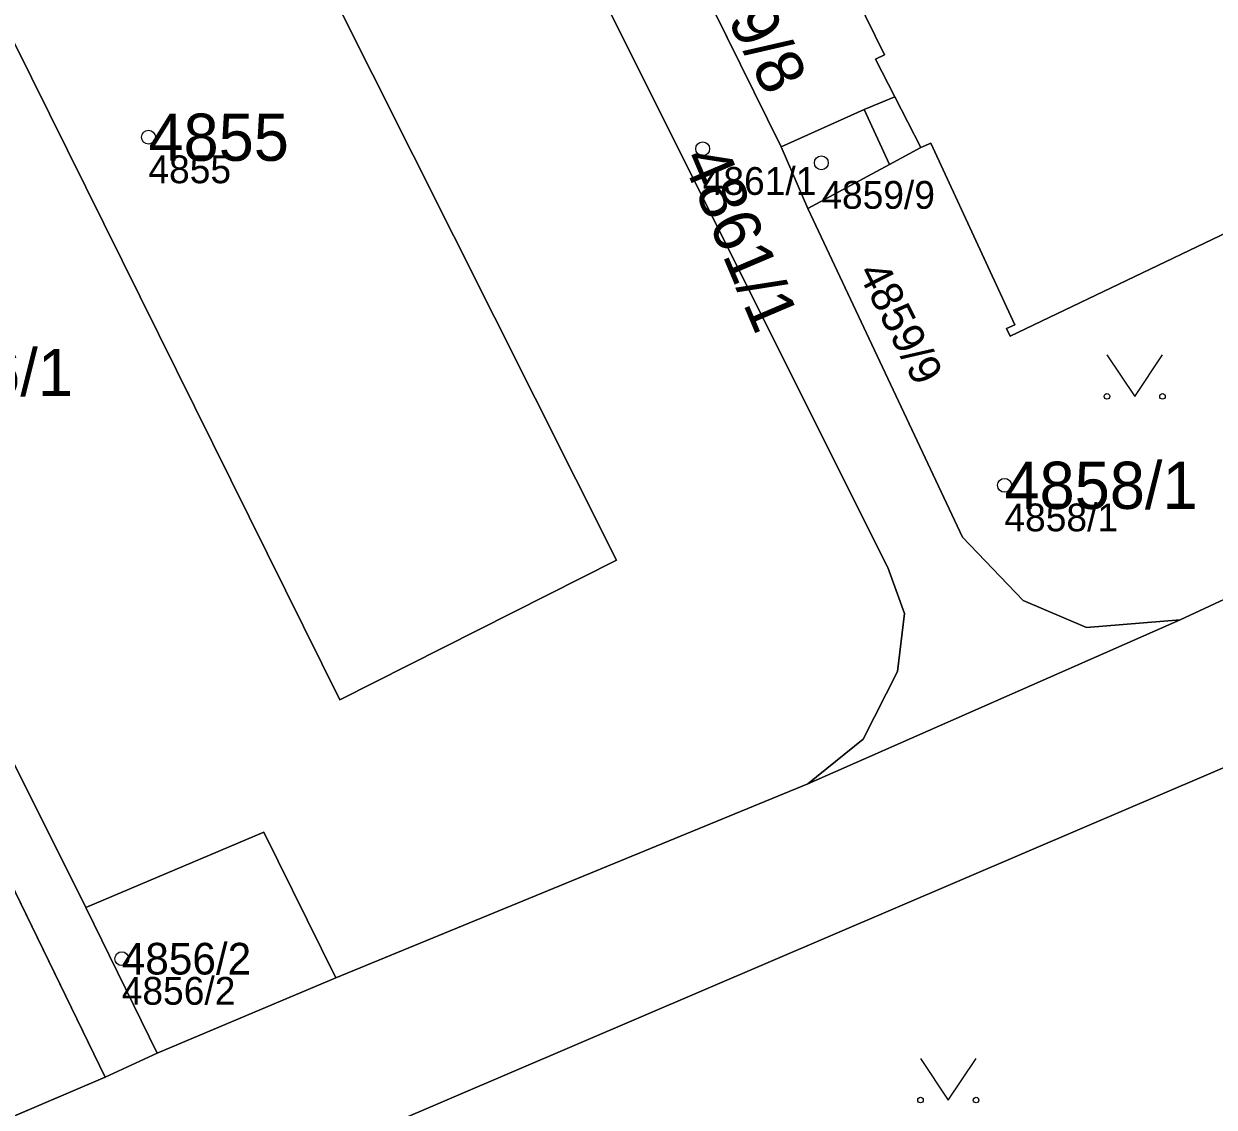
# Model space of a CAD drawing. Extents: x -690132 to -685994, y -975441 to -972444.
# Drawn here: x -688601.95 to -688559.11, y -974126.02 to -974087.03 of the extents above; entities that cross this region are included whole.
import ezdxf

# ---------------------------------------------------------------- set-up
doc = ezdxf.new("R2010")
doc.units = 0
for name, color, linetype in [('Definiční body', 7, 'Continuous'), ('Hranice parcel', 7, 'Continuous'), ('Parcelní čísla', 7, 'Continuous'), ('Polygon budovy', 7, 'Continuous'), ('Polygon parcely', 7, 'Continuous'), ('Vnitřní kresba', 7, 'Continuous'), ('Značky kultur', 7, 'Continuous')]:
    doc.layers.add(name, color=color, linetype=linetype)

msp = doc.modelspace()

# ---------------------------------------------------------------- linework, layer by layer
at = {"layer": 'Definiční body'}
for centre in [(-688597.47, -974091.11), (-688577.52, -974091.53), (-688573.25, -974092.03), (-688566.66, -974103.64), (-688598.43, -974120.68)]:
    msp.add_circle(centre, 0.25, dxfattribs=at)
at = {"layer": 'Hranice parcel'}
for p, q in [((-688580.05, -974080.61), (-688574.7, -974091.46)), ((-688574.7, -974091.46), (-688571.71, -974090.11)), ((-688571.71, -974090.11), (-688570.8, -974092.09)), ((-688574.7, -974091.46), (-688573.74, -974093.68)), ((-688570.8, -974092.09), (-688573.74, -974093.68)), ((-688560.33, -974108.48), (-688555.6, -974106.27)), ((-688573.74, -974114.39), (-688560.33, -974108.48)), ((-688590.72, -974121.37), (-688573.74, -974114.39)), ((-688599.03, -974124.94), (-688603.27, -974116.22)), ((-688599.72, -974118.84), (-688597.16, -974124.08)), ((-688597.16, -974124.08), (-688590.72, -974121.37)), ((-688599.03, -974124.94), (-688597.16, -974124.08)), ((-688621.23, -974134.42), (-688599.03, -974124.94))]:
    msp.add_line(p, q, dxfattribs=at)
for points in [[(-688573.74, -974114.39), (-688571.75, -974112.78), (-688570.51, -974110.34), (-688570.26, -974108.25), (-688570.86, -974106.6), (-688590.52, -974067.27), (-688590.05, -974067.08), (-688591.58, -974063.78), (-688593.8, -974058.97)], [(-688594.42, -974072.09), (-688595.36, -974070.73), (-688601.37, -974073.69), (-688600.83, -974075.25), (-688606.92, -974078.39), (-688590.58, -974111.36), (-688580.62, -974106.33), (-688590.87, -974085.91), (-688585.45, -974083.19), (-688591.59, -974070.69), (-688594.42, -974072.09)], [(-688622.56, -974072.86), (-688620.69, -974076.97), (-688619.31, -974079.6), (-688599.72, -974118.84)], [(-688577.24, -974079.1), (-688576.09, -974078.62), (-688575.74, -974078.44), (-688570.98, -974088.14), (-688571.3, -974088.3), (-688570.6, -974089.66), (-688571.71, -974090.11)], [(-688554.42, -974092.51), (-688566.45, -974098.27), (-688566.58, -974097.99), (-688566.29, -974097.86), (-688569.31, -974091.32), (-688569.67, -974091.48), (-688570.8, -974092.09)], [(-688573.74, -974093.68), (-688568.17, -974105.51), (-688565.99, -974107.79), (-688563.71, -974108.76), (-688560.33, -974108.48)], [(-688557.99, -974113.47), (-688562.46, -974115.38), (-688563.69, -974115.91), (-688618.81, -974139.49)], [(-688599.72, -974118.84), (-688593.32, -974116.13), (-688590.72, -974121.37)]]:
    msp.add_lwpolyline(points, dxfattribs=at)
at = {"layer": 'Polygon budovy'}
msp.add_lwpolyline([(-688575.74, -974078.44), (-688570.98, -974088.14), (-688571.3, -974088.3), (-688570.6, -974089.66), (-688569.67, -974091.48), (-688569.31, -974091.32), (-688566.29, -974097.86), (-688566.58, -974097.99), (-688566.45, -974098.27), (-688554.42, -974092.51)], dxfattribs=at)
at = {"layer": 'Polygon parcely'}
for points in [[(-688560.33, -974108.48), (-688563.71, -974108.76), (-688565.99, -974107.79), (-688568.17, -974105.51), (-688573.74, -974093.68), (-688574.7, -974091.46), (-688580.05, -974080.61), (-688581.06, -974078.57), (-688586.36, -974067.74), (-688587.49, -974065.89), (-688588.07, -974066.15), (-688591.95, -974058.05), (-688593.8, -974058.97), (-688591.58, -974063.78), (-688590.05, -974067.08), (-688590.52, -974067.27), (-688570.86, -974106.6), (-688570.26, -974108.25), (-688570.51, -974110.34), (-688571.75, -974112.78), (-688573.74, -974114.39)], [(-688570.86, -974106.6), (-688590.52, -974067.27), (-688590.05, -974067.08), (-688591.58, -974063.78), (-688593.8, -974058.97), (-688622.56, -974072.86), (-688620.69, -974076.97), (-688619.31, -974079.6), (-688599.72, -974118.84), (-688593.32, -974116.13), (-688590.72, -974121.37), (-688573.74, -974114.39), (-688571.75, -974112.78), (-688570.51, -974110.34), (-688570.26, -974108.25)], [(-688594.42, -974072.09), (-688591.59, -974070.69), (-688585.45, -974083.19), (-688590.87, -974085.91), (-688580.62, -974106.33), (-688590.58, -974111.36), (-688606.92, -974078.39), (-688600.83, -974075.25), (-688601.37, -974073.69), (-688595.36, -974070.73)], [(-688594.42, -974072.09), (-688595.36, -974070.73), (-688601.37, -974073.69), (-688600.83, -974075.25), (-688606.92, -974078.39), (-688590.58, -974111.36), (-688580.62, -974106.33), (-688590.87, -974085.91), (-688585.45, -974083.19), (-688591.59, -974070.69)], [(-688599.72, -974118.84), (-688619.31, -974079.6), (-688620.69, -974076.97), (-688622.56, -974072.86), (-688624.47, -974073.84), (-688624.28, -974074.09), (-688624.64, -974074.27), (-688621.39, -974080.75), (-688621.1, -974080.6), (-688619.45, -974083.87), (-688619.75, -974084.03), (-688614.93, -974093.62), (-688614.65, -974093.45), (-688612.99, -974096.68), (-688613.31, -974096.86), (-688608.5, -974106.47), (-688608.22, -974106.29), (-688606.59, -974109.54), (-688606.88, -974109.68), (-688603.7, -974116.03), (-688603.45, -974115.91), (-688603.27, -974116.22), (-688599.03, -974124.94), (-688597.16, -974124.08)], [(-688574.7, -974091.46), (-688571.71, -974090.11), (-688570.6, -974089.66), (-688571.3, -974088.3), (-688570.98, -974088.14), (-688575.74, -974078.44), (-688576.09, -974078.62), (-688577.24, -974079.1), (-688580.05, -974080.61)], [(-688573.74, -974093.68), (-688570.8, -974092.09), (-688571.71, -974090.11), (-688574.7, -974091.46)], [(-688566.29, -974097.86), (-688569.31, -974091.32), (-688569.67, -974091.48), (-688570.8, -974092.09), (-688573.74, -974093.68), (-688568.17, -974105.51), (-688565.99, -974107.79), (-688563.71, -974108.76), (-688560.33, -974108.48), (-688555.6, -974106.27), (-688558.12, -974100.77), (-688551.84, -974097.92), (-688554.42, -974092.51), (-688566.45, -974098.27), (-688566.58, -974097.99)], [(-688612.94, -974153.88), (-688612.22, -974152.02), (-688610.51, -974152.76), (-688608.71, -974152.62), (-688603.93, -974150.57), (-688555.71, -974130.9), (-688553.3, -974129.86), (-688551.66, -974129.22), (-688551.67, -974128.62), (-688556.99, -974115.33), (-688557.99, -974113.47), (-688562.46, -974115.38), (-688563.69, -974115.91), (-688618.81, -974139.49), (-688613.06, -974151.08), (-688613.94, -974153.34)], [(-688599.03, -974124.94), (-688603.27, -974116.22), (-688615.22, -974122.06), (-688615.35, -974121.79), (-688615.07, -974121.65), (-688618.29, -974115.17), (-688618.59, -974115.32), (-688619.64, -974115.88), (-688628.17, -974120.27), (-688621.23, -974134.42)], [(-688599.72, -974118.84), (-688597.16, -974124.08), (-688590.72, -974121.37), (-688593.32, -974116.13)]]:
    msp.add_lwpolyline(points, close=True, dxfattribs=at)
for points in [[(-688575.74, -974078.44), (-688570.98, -974088.14), (-688571.3, -974088.3), (-688570.6, -974089.66), (-688571.71, -974090.11), (-688570.8, -974092.09), (-688569.67, -974091.48), (-688569.31, -974091.32), (-688566.29, -974097.86), (-688566.58, -974097.99), (-688566.45, -974098.27), (-688554.42, -974092.51)], [(-688555.6, -974106.27), (-688560.33, -974108.48), (-688573.74, -974114.39), (-688590.72, -974121.37), (-688597.16, -974124.08), (-688599.03, -974124.94), (-688621.23, -974134.42), (-688624.25, -974135.76), (-688639.2, -974142.1), (-688641.46, -974143.04), (-688647.86, -974145.69), (-688649.54, -974146.24), (-688661, -974151.35), (-688673.08, -974156.53), (-688690.83, -974164.15)], [(-688695.01, -974171.78), (-688636.82, -974147.04), (-688634.68, -974146.66), (-688621.72, -974140.62), (-688618.81, -974139.49), (-688563.69, -974115.91), (-688562.46, -974115.38), (-688557.99, -974113.47)]]:
    msp.add_lwpolyline(points, dxfattribs=at)
at = {"layer": 'Vnitřní kresba'}
msp.add_line((-688569.67, -974091.48), (-688570.6, -974089.66), dxfattribs=at)
at = {"layer": 'Značky kultur'}
for points in [[(-688562.97, -974098.939), (-688561.97, -974100.44), (-688560.97, -974098.939)], [(-688569.68, -974124.269), (-688568.68, -974125.77), (-688567.68, -974124.269)]]:
    msp.add_lwpolyline(points, dxfattribs=at)
for centre in [(-688562.97, -974100.439), (-688560.97, -974100.439), (-688569.68, -974125.769), (-688567.68, -974125.769)]:
    msp.add_circle(centre, 0.1, dxfattribs=at)

# ---------------------------------------------------------------- texts
at = {"layer": 'Definiční body'}
for s, p in [('4855', (-688597.47, -974092.766)), ('4861/1', (-688577.52, -974093.186)), ('4859/9', (-688573.25, -974093.686)), ('4858/1', (-688566.66, -974105.296)), ('4856/2', (-688598.43, -974122.336))]:
    msp.add_text(s, height=1, dxfattribs=at).set_placement(p)
at = {"layer": 'Parcelní čísla'}
for s, height, rotation, p in [('4859/8', 1.7, 297, (-688578.367, -974083.495)), ('4861/1', 1.7, 293, (-688578.302, -974091.862)), ('4859/9', 1.139, 297, (-688571.958, -974095.971))]:
    msp.add_text(s, height=height, rotation=rotation, dxfattribs=at).set_placement(p)
for s, height, p in [('4855', 1.7, (-688597.47, -974091.96)), ('4856/1', 1.7, (-688607.14, -974100.43)), ('4858/1', 1.7, (-688566.66, -974104.49)), ('4856/2', 1.139, (-688598.43, -974121.249))]:
    msp.add_text(s, height=height, dxfattribs=at).set_placement(p)

doc.saveas('drawing.dxf')
